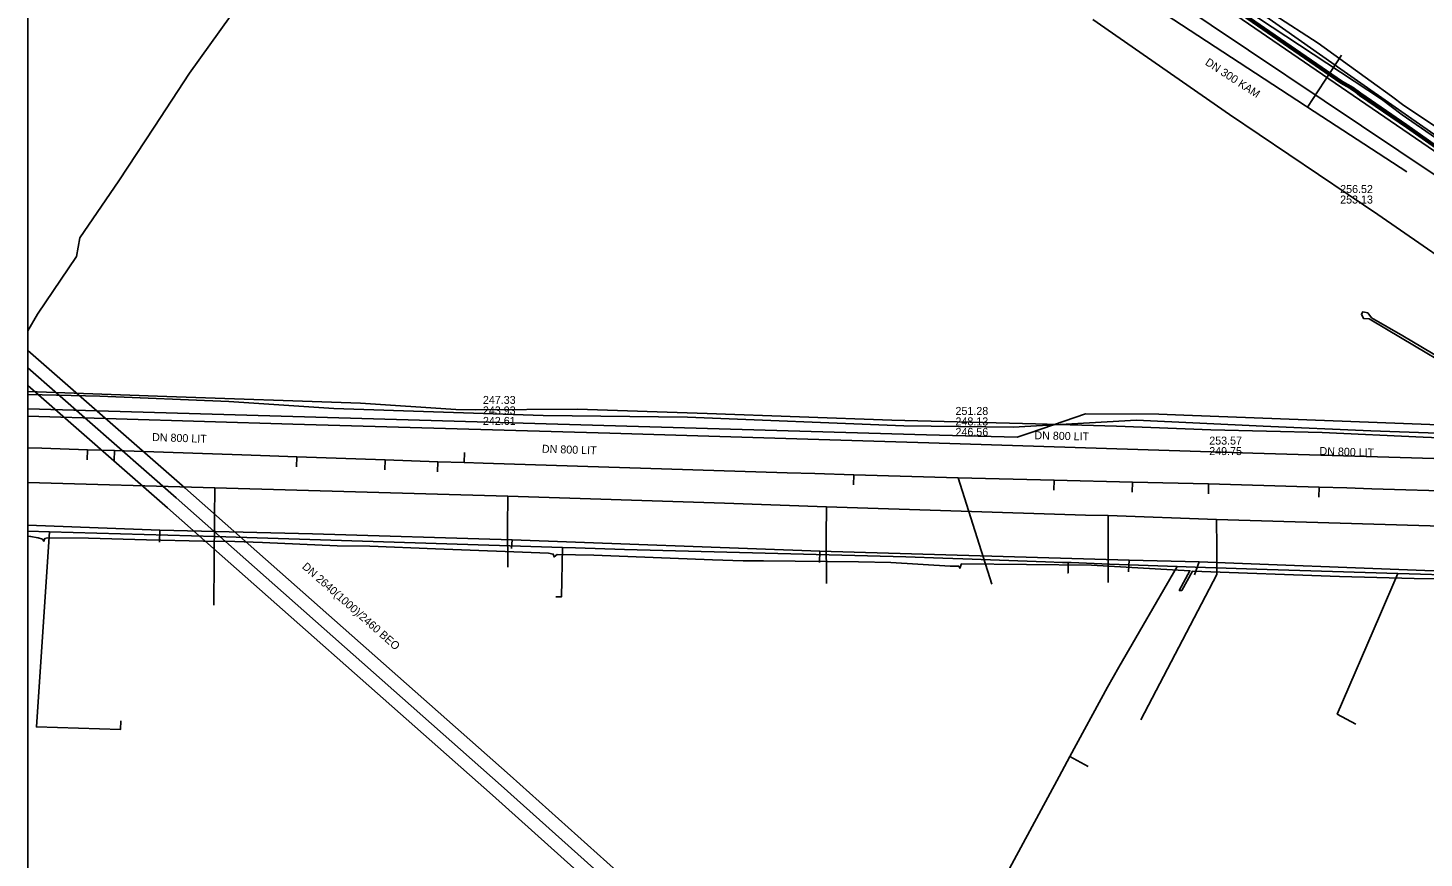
# Model space of a CAD drawing. Extents: x -600309 to -598967, y -1161267 to -1160292.
# Drawn here: x -600308.5 to -600169, y -1160655.9 to -1160572.8 of the extents above; entities that cross this region are included whole.
import ezdxf

# ---------------------------------------------------------------- set-up
doc = ezdxf.new("R2010")
doc.units = 0
for name, color, linetype in [('Vrstva 12', 7, 'Continuous'), ('Vrstva 13', 7, 'Continuous'), ('Vrstva 19', 7, 'Continuous'), ('Vrstva 42', 7, 'Continuous'), ('Vrstva 44', 7, 'Continuous'), ('Vrstva 5', 7, 'Continuous'), ('Vrstva 55', 7, 'Continuous'), ('Vrstva 58', 7, 'Continuous'), ('Vrstva 6', 7, 'Continuous'), ('Vrstva 63', 7, 'Continuous'), ('Vrstva 8', 7, 'Continuous'), ('Vrstva 9', 7, 'Continuous')]:
    doc.layers.add(name, color=color, linetype=linetype)

msp = doc.modelspace()

# ---------------------------------------------------------------- linework, layer by layer
at = {"layer": 'Vrstva 12'}
msp.add_line((-600308.54, -1160623.17), (-600306.37, -1160623.23), dxfattribs=at)
for points in [[(-600208.01, -1160555.35), (-600181.22, -1160574.2)], [(-600197.94, -1160563.34), (-600197.84, -1160563.43), (-600195.39, -1160565.08), (-600190.01, -1160568.82), (-600188.25, -1160570.06), (-600173.2, -1160579.97), (-600171.15, -1160581.52), (-600153.85, -1160593.45), (-600146.27, -1160579.97), (-600140.52, -1160570.72)], [(-600181.22, -1160574.2), (-600177.28, -1160576.97), (-600170.5, -1160581.7)], [(-600170.5, -1160581.7), (-600163.58, -1160586.52)], [(-600308.54, -1160610.94), (-600218.7, -1160613.54), (-600209.62, -1160613.76), (-600208.34, -1160613.33), (-600204.94, -1160612.17), (-600202.81, -1160611.44), (-600195.48, -1160611.48), (-600192.98, -1160611.57), (-600163.98, -1160612.67)], [(-600306.37, -1160623.23), (-600307.7, -1160642.77), (-600299.27, -1160643.01), (-600299.24, -1160642.14)], [(-600306.37, -1160623.23), (-600289.82, -1160623.73), (-600255.1, -1160624.81)], [(-600255.1, -1160624.81), (-600255.2, -1160629.76), (-600255.76, -1160629.76)], [(-600253.8, -1160624.85), (-600255.1, -1160624.81)], [(-600217.08, -1160625.89), (-600220.76, -1160625.75), (-600248.88, -1160625), (-600253.8, -1160624.85)], [(-600215.08, -1160625.96), (-600217.08, -1160625.89)], [(-600206.81, -1160626.24), (-600215.08, -1160625.96)], [(-600206.81, -1160626.24), (-600205.1, -1160626.3)], [(-600205.1, -1160626.3), (-600204.53, -1160626.32)], [(-600204.53, -1160626.32), (-600204.53, -1160627.34), (-600204.61, -1160627.35)], [(-600204.53, -1160626.32), (-600204.22, -1160626.33), (-600200.41, -1160626.49)], [(-600193.65, -1160626.73), (-600200.41, -1160626.49)], [(-600199.46, -1160636.8), (-600193.65, -1160626.73)], [(-600193.65, -1160626.73), (-600191.85, -1160626.77), (-600184.65, -1160627)], [(-600184.65, -1160627), (-600171.57, -1160627.42)], [(-600171.57, -1160627.42), (-600173.41, -1160631.69)], [(-600171.57, -1160627.42), (-600164.8, -1160627.63), (-600154.64, -1160627.91)], [(-600173.41, -1160631.69), (-600177.63, -1160641.48), (-600175.79, -1160642.5)], [(-600204.37, -1160645.74), (-600200.61, -1160638.79), (-600199.46, -1160636.8)], [(-600217.29, -1160699.87), (-600216.78, -1160698.89), (-600219.8, -1160697.32), (-600226.94, -1160691.11), (-600227.07, -1160688.41), (-600226.5, -1160685.86), (-600220.32, -1160675.37), (-600210.16, -1160656.5), (-600205.45, -1160647.73), (-600204.37, -1160645.74)], [(-600202.52, -1160646.74), (-600204.37, -1160645.74)]]:
    msp.add_lwpolyline(points, dxfattribs=at)
at = {"layer": 'Vrstva 13'}
for points in [[(-600308.54, -1160491.1), (-600291.83, -1160502.72), (-600285.79, -1160506.92), (-600251.66, -1160530.67), (-600236.68, -1160541.11), (-600220.57, -1160552.02), (-600215.81, -1160555.47), (-600201.53, -1160564.96), (-600163.9, -1160590.21), (-600157.56, -1160594.72), (-600156.22, -1160594.19), (-600155.18, -1160594.91), (-600154.88, -1160595.12)], [(-600308.54, -1160618.32), (-600289.87, -1160618.86), (-600260.56, -1160619.69), (-600238.91, -1160620.39), (-600228.71, -1160620.75), (-600202.79, -1160621.58), (-600200.52, -1160621.61), (-600189.69, -1160622.02), (-600164.98, -1160622.74), (-600156.34, -1160623.14), (-600149.65, -1160623.37), (-600142.96, -1160623.63), (-600142.23, -1160623.64)], [(-600289.87, -1160618.86), (-600289.89, -1160621.78), (-600289.95, -1160630.58)], [(-600260.56, -1160619.69), (-600260.59, -1160622.69), (-600260.55, -1160626.78)], [(-600228.71, -1160620.75), (-600228.72, -1160623.64), (-600228.7, -1160628.42)], [(-600200.52, -1160621.61), (-600200.55, -1160624.49), (-600200.52, -1160628.3)], [(-600189.69, -1160622.02), (-600189.68, -1160624.81), (-600189.68, -1160627.53), (-600197.28, -1160642.04)]]:
    msp.add_lwpolyline(points, dxfattribs=at)
at = {"layer": 'Vrstva 19'}
for points in [[(-600162.67, -1160599.05), (-600173.59, -1160591.49), (-600188.42, -1160581.49), (-600202.06, -1160571.99)], [(-600129.07, -1160626.96), (-600131.13, -1160626.93), (-600132.65, -1160626.9), (-600143.15, -1160626.6), (-600144.49, -1160627.57), (-600148.07, -1160627.45), (-600161.19, -1160627.36), (-600168.86, -1160627.12), (-600191.44, -1160626.24), (-600198.43, -1160626.07), (-600229.36, -1160625.18), (-600260.12, -1160624.04), (-600280.09, -1160623.46), (-600295.36, -1160623.07), (-600308.54, -1160622.59)], [(-600295.36, -1160623.07), (-600295.39, -1160624.28)], [(-600260.12, -1160624.04), (-600260.18, -1160624.91)], [(-600229.36, -1160625.18), (-600229.4, -1160626.31)], [(-600198.43, -1160626.07), (-600198.49, -1160627.21), (-600198.49, -1160627.26)], [(-600191.44, -1160626.24), (-600191.89, -1160627.55)]]:
    msp.add_lwpolyline(points, dxfattribs=at)
at = {"layer": 'Vrstva 42'}
for points in [[(-600308.54, -1160603.13), (-600307.58, -1160601.46), (-600303.68, -1160595.71), (-600303.35, -1160593.84), (-600299.45, -1160588.13), (-600295.92, -1160582.77), (-600292.37, -1160577.34), (-600288.33, -1160571.68), (-600285.78, -1160567.82), (-600283, -1160567.36), (-600281.1, -1160566.59), (-600279.75, -1160564.8), (-600278.46, -1160562.82), (-600275.9, -1160558.7), (-600273.9, -1160555.21), (-600271.28, -1160551.74), (-600270.7, -1160551.5)], [(-600197.4, -1160564.82), (-600190.85, -1160569.43), (-600162.42, -1160588.94), (-600152.07, -1160595.9), (-600151.96, -1160595.71), (-600150.96, -1160593.97), (-600135.45, -1160566.96)], [(-600162.19, -1160588.6), (-600190.62, -1160569.1)], [(-600163.14, -1160585.81), (-600170.96, -1160580.59), (-600172.22, -1160579.66), (-600174.24, -1160578.2), (-600179.54, -1160574.37), (-600183.97, -1160571.47)], [(-600162.48, -1160627.97), (-600169.95, -1160627.93), (-600177.42, -1160627.72), (-600192.09, -1160627.17), (-600193.18, -1160629.13), (-600193.43, -1160629.1), (-600192.36, -1160627.14), (-600202.2, -1160626.59), (-600215.21, -1160626.46), (-600215.36, -1160626.89), (-600215.47, -1160626.67), (-600216.34, -1160626.67), (-600222.26, -1160626.32), (-600225.5, -1160626.24), (-600235.01, -1160626.16), (-600237.02, -1160626.15), (-600240.1, -1160626.06), (-600251.95, -1160625.59), (-600255.63, -1160625.52), (-600255.93, -1160625.76), (-600256.01, -1160625.47), (-600256.49, -1160625.39), (-600267.78, -1160624.95), (-600274.34, -1160624.68), (-600277.62, -1160624.66), (-600285.09, -1160624.32), (-600287.87, -1160624.23), (-600290.99, -1160624.19), (-600296.7, -1160624.05), (-600302.47, -1160623.89), (-600306.59, -1160623.86), (-600306.86, -1160623.93), (-600306.95, -1160624.19), (-600307.09, -1160623.97), (-600307.52, -1160623.86), (-600308.28, -1160623.71), (-600308.54, -1160623.69)]]:
    msp.add_lwpolyline(points, dxfattribs=at)
at = {"layer": 'Vrstva 44'}
msp.add_lwpolyline([(-600157.48, -1160614.25), (-600169.04, -1160613.79), (-600179.13, -1160613.31), (-600190.28, -1160613.03), (-600199.7, -1160612.69), (-600207.8, -1160612.44), (-600222.15, -1160612.09), (-600240.62, -1160611.4), (-600253.6, -1160610.98), (-600263.77, -1160611.04), (-600265.77, -1160611.01), (-600275.3, -1160610.37), (-600294.65, -1160609.69), (-600308.54, -1160609.21)], dxfattribs=at)
at = {"layer": 'Vrstva 5'}
msp.add_lwpolyline([(-600308.54, -1160606.85), (-600293.71, -1160619.85), (-600261.21, -1160648.62), (-600227.37, -1160678.98), (-600193.6, -1160708.94), (-600158.76, -1160739.74), (-600125.82, -1160768.91), (-600092.25, -1160798.69), (-600058.95, -1160828.11), (-600025.17, -1160858.03), (-599991.2, -1160888.1), (-599957.35, -1160917.96), (-599922.99, -1160948.3), (-599888.58, -1160978.69), (-599854.96, -1161008.36), (-599821.09, -1161038.33), (-599787.86, -1161071.18), (-599769.32, -1161098.46), (-599756.94, -1161125.32), (-599745.87, -1161159.88), (-599726.48, -1161222.14), (-599721.97, -1161234.03), (-599710.42, -1161267.03)], dxfattribs=at)
at = {"layer": 'Vrstva 55'}
for points in [[(-600192.45, -1160567.88), (-600177.27, -1160578.36), (-600176.06, -1160579.01), (-600175.42, -1160579.59), (-600170.7, -1160582.79), (-600163.46, -1160587.89)], [(-600163.4, -1160587.79), (-600170.64, -1160582.69), (-600175.34, -1160579.49), (-600175.86, -1160579.02), (-600175.93, -1160579.04), (-600175.92, -1160578.97), (-600176, -1160578.91), (-600177.21, -1160578.26), (-600182.83, -1160574.38), (-600192.39, -1160567.78)], [(-600119.13, -1160616.41), (-600153.25, -1160616.34), (-600186.06, -1160615.36), (-600218.45, -1160614.34), (-600250.35, -1160613.39), (-600282.05, -1160612.47), (-600308.54, -1160611.67)]]:
    msp.add_lwpolyline(points, dxfattribs=at)
at = {"layer": 'Vrstva 58'}
for points in [[(-600204.23, -1160559.54), (-600200.95, -1160561.73), (-600196.48, -1160564.81), (-600192.6, -1160567.49), (-600177.11, -1160578.18), (-600176.05, -1160578.8), (-600175.27, -1160579.35), (-600170.69, -1160582.54), (-600163.38, -1160587.69), (-600159.5, -1160590.51)], [(-600165.17, -1160607.14), (-600171.06, -1160603.65), (-600174.22, -1160601.82), (-600174.59, -1160601.35), (-600175.08, -1160601.24), (-600175.22, -1160601.47), (-600175, -1160601.91), (-600174.43, -1160601.95), (-600171.15, -1160603.91), (-600165.31, -1160607.37)], [(-600158.06, -1160613.7), (-600174.27, -1160613.14), (-600185.03, -1160612.67), (-600197.69, -1160612.07), (-600210.05, -1160612.77), (-600220.95, -1160612.63), (-600242.59, -1160611.79), (-600257.03, -1160611.61), (-600277.94, -1160610.91), (-600288.44, -1160610.19), (-600301.35, -1160609.68), (-600308.54, -1160609.51)]]:
    msp.add_lwpolyline(points, dxfattribs=at)
at = {"layer": 'Vrstva 6'}
for points in [[(-600308.54, -1160605.1), (-600292.84, -1160618.86), (-600260.33, -1160647.63), (-600226.49, -1160677.99), (-600192.72, -1160707.95), (-600157.88, -1160738.75), (-600124.94, -1160767.92), (-600091.37, -1160797.7), (-600058.07, -1160827.12), (-600024.29, -1160857.04), (-599990.32, -1160887.11), (-599956.48, -1160916.97), (-599922.11, -1160947.31), (-599887.7, -1160977.7), (-599854.08, -1161007.37), (-599820.19, -1161037.36), (-599786.84, -1161070.33), (-599768.16, -1161097.81), (-599755.71, -1161124.84), (-599744.61, -1161159.48), (-599725.23, -1161221.71), (-599720.73, -1161233.58), (-599709.02, -1161267.03)], [(-599711.82, -1161267.03), (-599723.21, -1161234.48), (-599727.73, -1161222.57), (-599747.13, -1161160.27), (-599758.17, -1161125.8), (-599770.48, -1161099.11), (-599788.88, -1161072.03), (-599821.99, -1161039.3), (-599855.84, -1161009.35), (-599889.46, -1160979.68), (-599923.87, -1160949.29), (-599958.23, -1160918.95), (-599992.08, -1160889.09), (-600026.05, -1160859.02), (-600059.83, -1160829.1), (-600093.13, -1160799.68), (-600126.7, -1160769.9), (-600159.64, -1160740.73), (-600194.48, -1160709.93), (-600228.25, -1160679.97), (-600262.09, -1160649.61), (-600294.58, -1160620.84), (-600308.54, -1160608.61)]]:
    msp.add_lwpolyline(points, dxfattribs=at)
at = {"layer": 'Vrstva 63'}
msp.add_lwpolyline([(-600308.54, -1160292.35), (-598967.11, -1160292.35), (-598967.11, -1161267.03), (-600308.54, -1161267.03)], close=True, dxfattribs=at)
at = {"layer": 'Vrstva 9'}
for p, q in [((-600177.22, -1160575.56), (-600180.6, -1160580.76)), ((-600307.16, -1160614.87), (-600308.54, -1160614.83)), ((-600302.62, -1160616.03), (-600302.59, -1160615.03)), ((-600299.93, -1160616.12), (-600299.9, -1160615.12)), ((-600281.7, -1160616.74), (-600281.67, -1160615.74)), ((-600272.87, -1160617.04), (-600272.83, -1160616.04)), ((-600267.58, -1160617.23), (-600267.55, -1160616.23)), ((-600264.89, -1160615.32), (-600264.93, -1160616.32)), ((-600225.99, -1160618.54), (-600225.95, -1160617.54)), ((-600212.17, -1160628.48), (-600215.55, -1160617.86)), ((-600205.96, -1160619.09), (-600205.93, -1160618.09)), ((-600198.13, -1160619.28), (-600198.11, -1160618.28)), ((-600190.52, -1160619.46), (-600190.5, -1160618.46)), ((-600179.47, -1160619.78), (-600179.44, -1160618.78))]:
    msp.add_line(p, q, dxfattribs=at)
for points in [[(-600170.68, -1160587.24), (-600180.6, -1160580.76), (-600180.81, -1160580.63), (-600194.85, -1160571.46), (-600195.12, -1160571.28), (-600195.62, -1160570.95), (-600196.1, -1160570.64), (-600196.26, -1160570.54), (-600196.43, -1160570.43), (-600200.7, -1160567.64), (-600200.89, -1160567.51), (-600204.4, -1160565.22)], [(-600263.04, -1160616.38), (-600264.93, -1160616.32), (-600267.55, -1160616.23), (-600272.83, -1160616.04), (-600281.67, -1160615.74), (-600284.36, -1160615.65), (-600287.16, -1160615.55), (-600299.9, -1160615.12), (-600302.59, -1160615.03), (-600307.16, -1160614.87)], [(-600215.55, -1160617.86), (-600225.95, -1160617.54), (-600229.88, -1160617.41), (-600232.64, -1160617.33), (-600263.04, -1160616.38)], [(-600187.19, -1160618.54), (-600190.5, -1160618.46), (-600198.11, -1160618.28), (-600205.93, -1160618.09), (-600215.55, -1160617.86)], [(-600159.69, -1160619.39), (-600162.38, -1160619.31), (-600165.07, -1160619.22), (-600174.17, -1160618.94), (-600176.69, -1160618.86), (-600179.44, -1160618.78), (-600187.19, -1160618.54)]]:
    msp.add_lwpolyline(points, dxfattribs=at)

# ---------------------------------------------------------------- texts
at = {"layer": 'Vrstva 12'}
for s, rotation, p in [('DN 300 KAM', 326.8724, (-600190.91, -1160576.46)), ('DN 800 LIT', 358.0413, (-600296.14, -1160614.16)), ('DN 800 LIT', 358.6143, (-600207.92, -1160613.98)), ('DN 800 LIT', 358.2132, (-600257.16, -1160615.33)), ('DN 800 LIT', 358.2132, (-600179.42, -1160615.55))]:
    msp.add_text(s, height=0.8, rotation=rotation, dxfattribs=at).set_placement(p)
for s, p in [('256.52', (-600177.34, -1160589.35)), ('253.13', (-600177.34, -1160590.4)), ('247.33', (-600263.05, -1160610.45)), ('243.93', (-600263.05, -1160611.5)), ('251.28', (-600215.8, -1160611.55)), ('242.61', (-600263.05, -1160612.55)), ('248.13', (-600215.8, -1160612.6)), ('246.56', (-600215.8, -1160613.65)), ('253.57', (-600190.43, -1160614.52)), ('249.75', (-600190.43, -1160615.57))]:
    msp.add_text(s, height=0.8, dxfattribs=at).set_placement(p)
at = {"layer": 'Vrstva 8'}
msp.add_text('DN 2640(1000)/2460 BEO', height=0.8, rotation=318.5072, dxfattribs=at).set_placement((-600281.19, -1160626.83))

doc.saveas('drawing.dxf')
